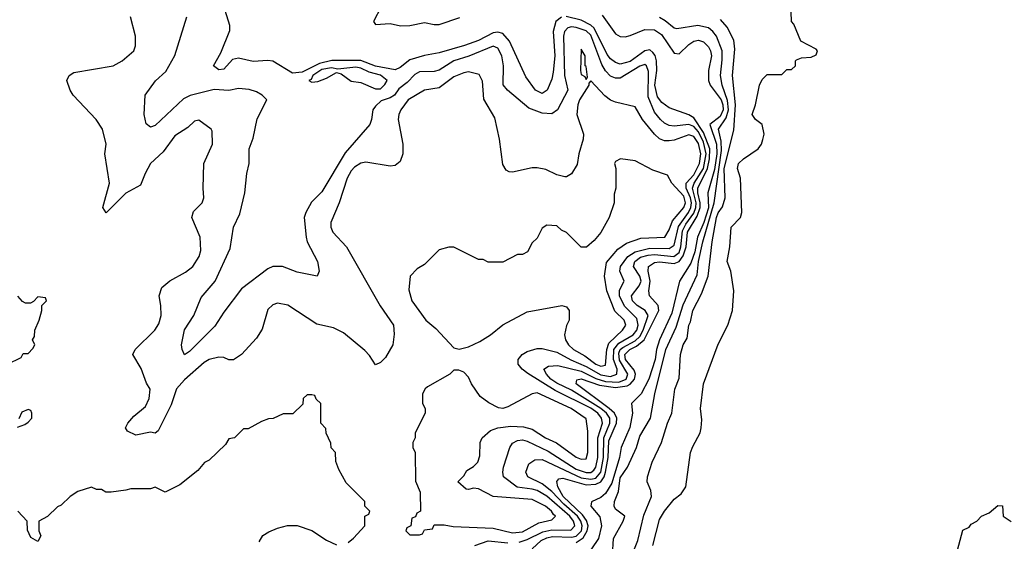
# Model space of a CAD drawing. Header units: inches. Extents: x 2348352 to 2479776, y 460422 to 613655.
# Tile 467 of 590: x 2436896 to 2440919, y 556747 to 558878. Entities that reach past the tile are written whole.
import ezdxf

# ---------------------------------------------------------------- set-up
doc = ezdxf.new("R2010")
doc.units = ezdxf.units.IN
doc.header["$MEASUREMENT"] = 0
doc.layers.add('C4535', color=7, linetype='Continuous')
doc.layers.add('C4545', color=7, linetype='Continuous')

msp = doc.modelspace()

# ---------------------------------------------------------------- linework, layer by layer
at = {"layer": 'C4535', "color": 4}
for points, elevation in [([(2439110, 558888.6), (2439086.7, 558870), (2439076.2, 558830), (2439081.8, 558730), (2439076.2, 558663.8), (2439070, 558635.3), (2439050.6, 558590), (2439030, 558576), (2439003.7, 558590), (2438964.6, 558644.6), (2438897.7, 558790), (2438870, 558821.1), (2438850, 558827.3), (2438830, 558823.9), (2438770, 558792.9), (2438712.8, 558772.8), (2438610, 558742), (2438550, 558731.2), (2438490, 558713.7), (2438450, 558682.4), (2438430, 558672.6), (2438350, 558688.5), (2438290, 558710.5), (2438170.9, 558710.9), (2438120.7, 558699.3), (2438050, 558662.9), (2438010, 558659.2), (2437930, 558708.2), (2437910, 558711.1), (2437850, 558706.9), (2437790, 558720.5), (2437765.1, 558714.9), (2437730, 558675.1), (2437710, 558672.7), (2437687.3, 558690), (2437717.6, 558742.4), (2437754.2, 558834.2), (2437754.2, 558854.2), (2437735.1, 558915.1)], 64), ([(2438372.7, 558930), (2438342, 558870), (2438350, 558858), (2438410, 558862), (2438452.3, 558852.3), (2438490, 558853.6), (2438550, 558866.3), (2438590, 558857.7), (2438610, 558858), (2438693.6, 558886.4)], 56), ([(2439275.7, 558895.7), (2439330, 558819.6), (2439350, 558809.6), (2439370, 558807.8), (2439390, 558813), (2439450, 558837.7), (2439490, 558836.8), (2439517.6, 558817.6), (2439570, 558741.2), (2439590, 558739), (2439630, 558776.2), (2439650, 558789.6), (2439670, 558793.6), (2439690, 558787), (2439710, 558766.6), (2439718.9, 558750), (2439722.6, 558730), (2439709.7, 558670), (2439709.7, 558630), (2439716.9, 558610), (2439761.9, 558550), (2439769.3, 558530), (2439769.9, 558510), (2439757.6, 558482.4), (2439716.2, 558450), (2439742.5, 558370), (2439744.8, 558330), (2439734.6, 558265.4), (2439708.1, 558170), (2439709.9, 558109.9), (2439691.1, 558048.9), (2439664.7, 557990), (2439654, 557930), (2439637.4, 557882.7), (2439591.1, 557810), (2439560.5, 557679.5), (2439509.8, 557570), (2439497.7, 557530), (2439492.5, 557490), (2439466.3, 557410), (2439435.4, 557350), (2439395.6, 557310), (2439399.2, 557270), (2439388.4, 557211.6), (2439353.7, 557130), (2439346.3, 557090), (2439314.9, 556985.1), (2439290, 556942), (2439270, 556926), (2439231.8, 556908.2), (2439229.7, 556890), (2439266.6, 556846.6), (2439273.5, 556810), (2439261.2, 556758.8), (2439200.5, 556670)], 56), ([(2438936.2, 556743.8), (2438970, 556754), (2439033.9, 556786.1), (2439070, 556794), (2439147.4, 556792.6), (2439163.5, 556810), (2439158.4, 556830), (2439143.8, 556850), (2439050, 556931.6), (2439010, 556954.4), (2438990, 556960.7), (2438928, 556968), (2438873.2, 557010), (2438869.4, 557030), (2438872.3, 557050), (2438898.7, 557130), (2438910, 557147.7), (2438930, 557159.5), (2438950, 557162), (2438970, 557156), (2439055, 557115), (2439170, 557041.7), (2439210, 557028), (2439230, 557028.6), (2439241.7, 557038.3), (2439250, 557050.5), (2439258.6, 557090), (2439257.5, 557170), (2439277.1, 557230), (2439273.5, 557250), (2439257.8, 557270), (2439230, 557290.6), (2439083.3, 557363.3), (2438972.3, 557432.3), (2438949, 557450), (2438933.2, 557470), (2438933.2, 557490), (2438948.7, 557510), (2438970, 557522.8), (2439010, 557534.8), (2439030, 557534), (2439090, 557519.6), (2439147.7, 557487.7), (2439210, 557461.6), (2439270, 557426.7), (2439310, 557420.6), (2439335.4, 557430), (2439336.5, 557450), (2439322.2, 557490), (2439323.6, 557530), (2439343.9, 557556.1), (2439402, 557590), (2439417.5, 557610), (2439423.4, 557630), (2439417.1, 557657.2), (2439367.6, 557707.6), (2439347.1, 557750), (2439346.8, 557773.2), (2439366, 557810), (2439348, 557850), (2439351.1, 557870), (2439381, 557910), (2439410.5, 557929.5), (2439470, 557944.3), (2439550, 557942.6), (2439570, 557956.4), (2439587.5, 558032.5), (2439628.4, 558090), (2439637.7, 558110), (2439641.2, 558130), (2439637.1, 558150), (2439618.7, 558190), (2439619.3, 558210), (2439650, 558244.7), (2439673.9, 558290), (2439679.6, 558330), (2439670, 558372.6), (2439650, 558400.4), (2439630, 558407.1), (2439570, 558385.1), (2439550, 558382.4), (2439530, 558383.6), (2439510, 558391.8), (2439489.7, 558409.7), (2439440.7, 558470), (2439410, 558522), (2439330, 558540.9), (2439309.6, 558549.6), (2439286.2, 558566.2), (2439230, 558628), (2439221, 558619), (2439221, 558610), (2439183.7, 558550), (2439175.8, 558530), (2439172.7, 558490), (2439199.3, 558410), (2439198, 558390), (2439180.7, 558330), (2439173.7, 558286.3), (2439150, 558248), (2439130, 558235.3), (2439123.6, 558236.4), (2439090, 558244), (2439045.6, 558265.6), (2439010, 558273.2), (2438990, 558273.2), (2438910, 558255.3), (2438896.4, 558256.4), (2438883.1, 558263.1), (2438870, 558286), (2438856, 558390), (2438837.5, 558477.5), (2438792.7, 558552.7), (2438787.2, 558627.2), (2438773.8, 558653.8), (2438730, 558664.5), (2438710, 558660.7), (2438670, 558645.1), (2438610, 558599.3), (2438550, 558589.3), (2438483.8, 558550), (2438452.7, 558510), (2438445.5, 558490), (2438442, 558470), (2438461, 558370), (2438461, 558330), (2438450, 558298), (2438430, 558282), (2438410, 558279), (2438310, 558296.2), (2438290, 558291.8), (2438264.2, 558275.8), (2438250, 558260.9), (2438234, 558230), (2438201.6, 558130), (2438167.7, 558050), (2438167.7, 558030), (2438174.8, 558010), (2438230.8, 557950), (2438368.3, 557708.3), (2438422.8, 557630), (2438426.4, 557593.6), (2438421, 557550), (2438390, 557498), (2438370, 557478), (2438350, 557468), (2438325.6, 557505.6), (2438306.3, 557526.3), (2438218.6, 557598.6), (2438178.6, 557618.6), (2438110, 557634), (2437991.5, 557711.5), (2437950, 557719.3), (2437930, 557712.7), (2437910, 557694), (2437886.8, 557613.2), (2437863.5, 557576.5), (2437802, 557510), (2437770, 557488.7), (2437750, 557488), (2437730, 557498), (2437710, 557499), (2437670, 557489.2), (2437650, 557477.2), (2437570, 557407.3), (2437536.4, 557370), (2437515.5, 557304.5), (2437462, 557198), (2437450, 557188.7), (2437430, 557192.7), (2437370, 557180.9), (2437336.4, 557196.4), (2437328, 557210), (2437338, 557230), (2437362, 557258), (2437410, 557298), (2437425.2, 557330), (2437428.9, 557368.9), (2437413.6, 557393.6), (2437392.9, 557452.9), (2437358, 557510), (2437368, 557530), (2437448.7, 557610), (2437464.7, 557635.3), (2437474, 557670), (2437473.2, 557710), (2437465.2, 557750), (2437476.5, 557783.5), (2437510, 557811), (2437573.8, 557846.2), (2437604, 557870), (2437629.3, 557910), (2437635.5, 557935.5), (2437632.7, 557990), (2437599, 558070), (2437606.3, 558093.7), (2437642, 558130), (2437649, 558150), (2437645.2, 558190), (2437649, 558290), (2437684, 558370), (2437682, 558422), (2437678, 558430), (2437628, 558468), (2437610, 558464), (2437583, 558437), (2437530, 558404), (2437482.3, 558337.7), (2437430.4, 558290), (2437408.4, 558250), (2437390, 558202), (2437330, 558169), (2437249.4, 558089.4), (2437235.3, 558110), (2437262.7, 558210), (2437244, 558330), (2437248.7, 558370), (2437234, 558430), (2437209, 558470), (2437114, 558570), (2437102, 558590), (2437088.7, 558630), (2437098, 558650), (2437117.2, 558662.8), (2437278, 558690), (2437315.3, 558710), (2437362, 558750), (2437368.9, 558771.1), (2437369, 558810), (2437348.7, 558890)], 72), ([(2438990, 556716.9), (2439026.9, 556750), (2439050, 556761.4), (2439072.7, 556767.3), (2439150, 556763.3), (2439170, 556767.6), (2439190.7, 556789.3), (2439194.7, 556810), (2439189.2, 556830), (2439175, 556850), (2439119.3, 556899.3), (2439070, 556950.8), (2439030, 556982), (2438972, 557010), (2438964.2, 557030), (2438976.3, 557063.7), (2439000.7, 557079.3), (2439030, 557080.9), (2439190, 557006), (2439230, 557000.4), (2439250, 557005), (2439269.9, 557030.1), (2439281.2, 557090), (2439282.8, 557170), (2439307.8, 557230), (2439306.8, 557250), (2439293.8, 557270), (2439270.7, 557290), (2439150, 557363.9), (2439090, 557393.1), (2439066, 557410), (2439048, 557430), (2439038, 557450), (2439057.2, 557462.8), (2439094.5, 557465.5), (2439190, 557442.6), (2439250, 557412.4), (2439290, 557399.4), (2439343.4, 557396.6), (2439373.6, 557410), (2439381.1, 557430), (2439346.4, 557486.4), (2439343.9, 557516.1), (2439349.6, 557530.4), (2439360.6, 557539.4), (2439410, 557565.8), (2439430, 557584.1), (2439443.6, 557610), (2439463.1, 557670), (2439452, 557690), (2439418.4, 557710), (2439399.7, 557730), (2439395.1, 557750), (2439427.2, 557790), (2439435.3, 557810), (2439429.8, 557830), (2439403.5, 557870), (2439409.8, 557890), (2439432.7, 557907.3), (2439463.5, 557916.5), (2439490, 557918.8), (2439569.1, 557910.9), (2439590, 557926.9), (2439597.7, 557950), (2439604.7, 558015.3), (2439617.9, 558042.1), (2439650, 558087.5), (2439658.3, 558110), (2439659.7, 558130), (2439645, 558190), (2439651.9, 558210), (2439689.3, 558270), (2439700.4, 558330), (2439690, 558377.6), (2439670, 558419.3), (2439650, 558442.2), (2439630, 558449.8), (2439570, 558443.5), (2439550, 558446), (2439530, 558455.6), (2439514, 558470), (2439490, 558500.7), (2439463.3, 558563.3), (2439465.6, 558665.6), (2439457, 558690), (2439450, 558695.1), (2439430, 558688.2), (2439350, 558639.6), (2439330, 558639.6), (2439310, 558647.6), (2439288.9, 558668.9), (2439274.8, 558694.8), (2439230, 558814.5), (2439210, 558831.7), (2439170, 558846.2), (2439150, 558848.3), (2439135.6, 558844.4), (2439121.7, 558830), (2439118.5, 558810), (2439122, 558650), (2439135.3, 558590), (2439093.4, 558510), (2439070, 558492.7), (2439030, 558496.2), (2438976.3, 558516.3), (2438889.3, 558590), (2438872, 558612), (2438872.6, 558690), (2438866.3, 558730), (2438850, 558762), (2438830, 558769.6), (2438731.4, 558728.6), (2438670, 558709.7), (2438610, 558671.3), (2438590, 558666.6), (2438530, 558664.7), (2438510, 558653.6), (2438479, 558621), (2438444.7, 558595.3), (2438426.8, 558570), (2438410, 558558), (2438373.4, 558546.6), (2438350, 558524), (2438338.8, 558510), (2438334, 558470), (2438326.8, 558450), (2438225.5, 558334.5), (2438130, 558175.3), (2438088.1, 558131.9), (2438064.7, 558090), (2438058, 558070), (2438066.8, 557990), (2438070.7, 557970), (2438113, 557890), (2438119.1, 557850), (2438111, 557830), (2438030, 557846), (2437970, 557869.4), (2437930.5, 557869.5), (2437910, 557860.7), (2437802.2, 557777.8), (2437730, 557683.7), (2437693.9, 557626.1), (2437590, 557522.7), (2437570, 557509), (2437559.3, 557530), (2437557, 557550), (2437569.7, 557610.3), (2437607.3, 557670), (2437637.4, 557742.6), (2437694.5, 557810), (2437756.6, 557943.4), (2437769.5, 558030.5), (2437795.5, 558084.5), (2437816, 558170), (2437824, 558250), (2437834, 558290), (2437834, 558350), (2437850, 558394), (2437866.8, 558473.2), (2437906, 558550), (2437886, 558570), (2437863.1, 558583.1), (2437832.9, 558592.9), (2437790, 558597.2), (2437750.8, 558589.2), (2437690, 558592.3), (2437592.3, 558567.7), (2437565.5, 558554.5), (2437450, 558446), (2437430, 558439), (2437412.7, 558452.7), (2437405.1, 558490), (2437408, 558570), (2437451.4, 558628.6), (2437493.4, 558666.6), (2437530, 558731), (2437579, 558890)], 68), ([(2439170, 556742.4), (2439198.6, 556761.4), (2439215, 556790), (2439218.2, 556810), (2439212.2, 556832.2), (2439195.3, 556855.3), (2439117, 556930), (2439095.3, 556970), (2439090, 556991), (2439098.4, 557001.6), (2439114.7, 557005.3), (2439210, 556977.8), (2439250, 556980.1), (2439270, 556990.2), (2439283.4, 557010), (2439289.4, 557030), (2439300.9, 557090), (2439302.6, 557157.4), (2439333.9, 557230), (2439335.6, 557250), (2439326.5, 557270), (2439304.6, 557290), (2439169.6, 557390), (2439172.7, 557407.3), (2439190, 557410.2), (2439264.5, 557384.5), (2439330, 557375.2), (2439377.7, 557382.3), (2439390.7, 557389.3), (2439407.5, 557410), (2439411.9, 557430), (2439406, 557446), (2439371.6, 557490), (2439368.4, 557510), (2439388.6, 557530), (2439416.4, 557543.6), (2439447.6, 557570), (2439508, 557690), (2439505.1, 557710), (2439469.6, 557750), (2439466.6, 557770), (2439471.9, 557810), (2439464.4, 557850), (2439465.6, 557870), (2439490, 557886), (2439510, 557889.2), (2439570, 557881.9), (2439590, 557889.4), (2439607.1, 557912.9), (2439618.7, 557950), (2439624.1, 558010), (2439664.1, 558075.9), (2439676.3, 558110), (2439676.4, 558130), (2439666.3, 558170), (2439667.2, 558190), (2439705.8, 558270), (2439714.4, 558310), (2439715.1, 558350), (2439690, 558417.3), (2439650, 558476.9), (2439630, 558489.8), (2439550, 558518.3), (2439519.8, 558539.8), (2439502.1, 558562.1), (2439490.6, 558610), (2439498.8, 558670), (2439498.4, 558710), (2439492.1, 558732.1), (2439483.4, 558743.4), (2439470, 558754.2), (2439450, 558750.8), (2439390, 558706.8), (2439350, 558696.8), (2439330, 558702.6), (2439310, 558717.4), (2439296.2, 558736.2), (2439242.6, 558842.6), (2439230, 558855.7), (2439190, 558876.2), (2439129.3, 558890.7)], 64), ([(2439317.6, 556690), (2439321.7, 556758.3), (2439362, 556830), (2439368.7, 556850), (2439330, 556879), (2439324.5, 556890), (2439326, 556910), (2439342, 556950), (2439350, 557006.8), (2439379.5, 557050), (2439416.3, 557130), (2439430, 557176), (2439473.6, 557250), (2439491.1, 557350), (2439536.4, 557530), (2439578.6, 557621.4), (2439607, 557713), (2439663.9, 557836.1), (2439669.8, 557890), (2439687, 557970), (2439733.8, 558130), (2439763.1, 558343.1), (2439761.7, 558381.6), (2439751, 558430), (2439782.8, 558477.2), (2439791.7, 558510), (2439788.4, 558548.4), (2439765.6, 558610), (2439758.7, 558650), (2439766.7, 558713.3), (2439766.6, 558750), (2439742.6, 558810), (2439727.8, 558830), (2439710, 558844), (2439666.3, 558853.7), (2439581, 558841), (2439570, 558842.9), (2439533.5, 558873.5), (2439510, 558886.3)], 52), ([(2439350, 556570.6), (2439421.3, 556750), (2439445.7, 556854.3), (2439478, 556930), (2439474.8, 556954.8), (2439459, 556990), (2439461.2, 557010), (2439479.5, 557070), (2439518.4, 557150), (2439542.9, 557230), (2439560.5, 557270), (2439572.1, 557367.9), (2439590, 557414), (2439596, 557510), (2439607, 557550), (2439623.2, 557576.8), (2439629.6, 557630), (2439636.6, 557643.4), (2439646.6, 557690), (2439682, 557758), (2439708.7, 557830), (2439725.1, 557970), (2439743.4, 558070), (2439750, 558088.2), (2439767.1, 558112.9), (2439778.5, 558150), (2439774, 558270), (2439813.4, 558426.6), (2439821.2, 558530), (2439808.4, 558650), (2439817.2, 558757.2), (2439814.2, 558794.2), (2439787.2, 558847.3), (2439758.9, 558878.9)], 48), ([(2439482.7, 556730), (2439510, 556836), (2439530, 556870.7), (2439570, 556918.8), (2439598.4, 556941.6), (2439617.2, 556970), (2439637, 557110), (2439645.6, 557134.4), (2439676.2, 557190), (2439680.7, 557210), (2439683.2, 557243.2), (2439677.2, 557290), (2439689.5, 557390.5), (2439750, 557552), (2439789, 557630), (2439808.7, 557690), (2439814, 557770), (2439801.2, 557850), (2439786.6, 557890), (2439798, 557950), (2439802.7, 558030), (2439841.2, 558070), (2439846.6, 558090), (2439840.7, 558230), (2439829.4, 558270), (2439833.2, 558290), (2439852.7, 558310), (2439913.2, 558350), (2439926.6, 558370), (2439932.1, 558387.9), (2439937.2, 558410), (2439929.1, 558449.1), (2439902, 558470), (2439889.2, 558490), (2439902, 558530), (2439918, 558610), (2439930, 558634), (2439950, 558654), (2440000, 558654)], 44), ([(2436846, 557470), (2436902, 557498), (2436910, 557514), (2436930, 557514), (2436950, 557534), (2436958, 557550), (2436948, 557570), (2436956.4, 557583.6), (2436958, 557610), (2436975.3, 557650), (2436986, 557690), (2436986, 557710), (2437006, 557730), (2437002, 557742), (2436970, 557746), (2436952.7, 557727.3), (2436939.6, 557720.4), (2436920.4, 557720.4), (2436907.3, 557727.3), (2436888.4, 557748.4)], 76), ([(2438238, 556742), (2438260.4, 556759.6), (2438306, 556810), (2438306, 556850), (2438322, 556858), (2438326, 556870), (2438306, 556890), (2438306, 556910), (2438230, 556986), (2438200.4, 557040.4), (2438187.3, 557072.7), (2438186, 557110), (2438168.4, 557128.4), (2438167.3, 557147.3), (2438148.4, 557188.4), (2438147.3, 557207.3), (2438126, 557230), (2438126, 557310), (2438107.3, 557327.3), (2438102, 557342), (2438090, 557346), (2438070, 557346), (2438054, 557330), (2438052.7, 557307.3), (2438011.6, 557268.4), (2437972.7, 557267.3), (2437931.6, 557248.4), (2437912.7, 557247.3), (2437883.6, 557236.4), (2437830, 557206), (2437810, 557206), (2437774, 557170), (2437750, 557166), (2437736.9, 557143.1), (2437670, 557078), (2437651.6, 557068.4), (2437623.6, 557036.4), (2437550, 556978), (2437490, 556948), (2437450, 556968), (2437430, 556962), (2437350, 556962), (2437330, 556955.3), (2437270, 556948), (2437248.4, 556948.4), (2437230, 556958), (2437210, 556958), (2437190, 556968), (2437134, 556950), (2437102, 556930), (2437065.4, 556894.6), (2437050, 556888), (2437010, 556848), (2436974, 556830), (2436974, 556790), (2436982, 556770), (2436970, 556746), (2436942, 556762), (2436927.3, 556792.7), (2436926, 556830), (2436888, 556870)], 76), ([(2436887.3, 557212.7), (2436916.4, 557223.6), (2436930, 557234), (2436946, 557250), (2436946, 557270), (2436942, 557282), (2436930, 557286), (2436905.4, 557274.6), (2436892.7, 557247.3)], 76), ([(2437874.6, 556745.4), (2437890, 556771.3), (2437913.6, 556786.4), (2437950, 556801), (2437990, 556811), (2438030, 556811), (2438090, 556791.3), (2438150, 556752), (2438190, 556732)], 76), ([(2438756, 556730), (2438810, 556748.5), (2438890, 556740.7)], 72)]:
    msp.add_lwpolyline(points, dxfattribs=dict(at, elevation=elevation))
for points, elevation in [([(2439190, 558758), (2439187.3, 558670), (2439190, 558654), (2439205.4, 558645.4), (2439210, 558634), (2439216.4, 558643.6), (2439210, 558686), (2439206, 558690), (2439206, 558730)], 72), ([(2438270, 558684), (2438195.3, 558675.3), (2438170, 558681.3), (2438130, 558674.2), (2438094, 558650), (2438086.4, 558633.6), (2438078, 558630), (2438090, 558622.8), (2438114.2, 558625.8), (2438150, 558639.1), (2438190, 558662), (2438210, 558657.3), (2438250, 558627.3), (2438290, 558620.7), (2438350, 558594.8), (2438370, 558594.8), (2438387.5, 558612.5), (2438397, 558630), (2438370, 558651.7), (2438323.5, 558663.5), (2438290, 558679.7)], 68), ([(2439351.1, 558308.9), (2439330, 558298), (2439326, 558290), (2439331.3, 558270), (2439331.3, 558190), (2439325.4, 558165.4), (2439324.7, 558130), (2439304.7, 558070), (2439270.9, 558009.1), (2439243.6, 557976.4), (2439211.6, 557948.4), (2439190, 557948), (2439130, 558008), (2439110, 558018), (2439090, 558035.3), (2439050, 558038), (2439030, 558026), (2439010, 557986), (2438990, 557966), (2438971.1, 557928.9), (2438950, 557918), (2438930, 557918), (2438870, 557888), (2438810, 557888), (2438790, 557898), (2438770, 557898), (2438670, 557948), (2438650, 557948), (2438610, 557938), (2438550, 557878), (2438519.6, 557860.4), (2438492, 557830), (2438485.4, 557774.6), (2438498, 557730), (2438556, 557650), (2438595.9, 557615.9), (2438670, 557538), (2438691.6, 557531.6), (2438730, 557541), (2438776.6, 557563.4), (2438819, 557590), (2438870, 557630.8), (2438970, 557684), (2439110.8, 557710.8), (2439130, 557704.7), (2439141, 557690), (2439140.7, 557650), (2439130, 557628), (2439122, 557590), (2439125.5, 557570), (2439138, 557550), (2439159.1, 557530), (2439205.2, 557505.2), (2439250, 557470.3), (2439270, 557462.7), (2439290, 557466.7), (2439294.8, 557530), (2439303.4, 557556.6), (2439359.5, 557610), (2439372, 557630), (2439366, 557650), (2439327.6, 557687.6), (2439294.7, 557770), (2439285.1, 557830), (2439293.4, 557886.6), (2439339.5, 557940.5), (2439374.9, 557965.1), (2439434, 557986), (2439531.8, 557990), (2439550, 558018.8), (2439563.8, 558056.2), (2439609.7, 558110), (2439616, 558130), (2439610, 558156.4), (2439560.7, 558210), (2439543.1, 558243.1), (2439482.5, 558262.5), (2439410, 558301.2)], 76), ([(2438690, 557446), (2438670, 557446), (2438654, 557430), (2438562, 557378), (2438552, 557370), (2438542, 557350), (2438542, 557310), (2438552, 557290), (2438552, 557270), (2438512, 557190), (2438512, 557170), (2438502, 557150), (2438502, 557130), (2438512, 557110), (2438512.7, 556992.7), (2438532.7, 556947.3), (2438534, 556870), (2438518, 556862), (2438512.7, 556847.3), (2438498, 556842), (2438494, 556810), (2438478, 556802), (2438474, 556790), (2438490, 556774), (2438530, 556774), (2438542, 556778), (2438550, 556794), (2438582, 556798), (2438590, 556814), (2438630, 556814), (2438667.1, 556807.1), (2438830, 556800.3), (2438910, 556782), (2438950, 556785.8), (2439017.6, 556822.4), (2439070, 556834.8), (2439085.2, 556850), (2439076.3, 556856.3), (2439069.4, 556870), (2439044.5, 556890), (2438990, 556917.7), (2438830, 556929.5), (2438770, 556961.2), (2438750, 556964), (2438730, 556958), (2438720.4, 556960.4), (2438686, 556990), (2438710, 557014), (2438723.1, 557036.9), (2438750, 557052), (2438768, 557070), (2438776.4, 557096.4), (2438778, 557150), (2438786, 557170), (2438820.2, 557199.8), (2438848.9, 557211.1), (2438902.4, 557217.6), (2438954.7, 557214.7), (2438990, 557204.9), (2439044.9, 557170), (2439089.1, 557149.1), (2439170, 557090.6), (2439190, 557082), (2439210, 557084), (2439217, 557110), (2439217.2, 557197.2), (2439210, 557248), (2439149.3, 557290), (2439010, 557353.6), (2438990, 557349.4), (2438890, 557296), (2438870, 557289), (2438852.9, 557292.9), (2438812.9, 557312.9), (2438778, 557338), (2438742, 557390), (2438730, 557418), (2438710, 557438)], 76)]:
    msp.add_lwpolyline(points, close=True, dxfattribs=dict(at, elevation=elevation))
at = {"layer": 'C4545', "color": 4}
for points, elevation in [([(2440000, 558654), (2440010, 558654), (2440030, 558674), (2440050, 558674), (2440066, 558690), (2440066, 558710), (2440070, 558714), (2440090, 558722), (2440130, 558724.7), (2440150, 558734), (2440155.3, 558750), (2440150, 558758), (2440088, 558790), (2440059, 558859), (2440048.7, 558870), (2440048, 558910)], 44), ([(2440722, 556690), (2440750, 556792), (2440774.6, 556805.4), (2440783.1, 556816.9), (2440806, 556830), (2440826, 556850), (2440856.4, 556863.6), (2440892.7, 556892.7), (2440911.6, 556891.6), (2440914, 556850), (2440947.3, 556827.3)], 36)]:
    msp.add_lwpolyline(points, dxfattribs=dict(at, elevation=elevation))

doc.saveas('drawing.dxf')
